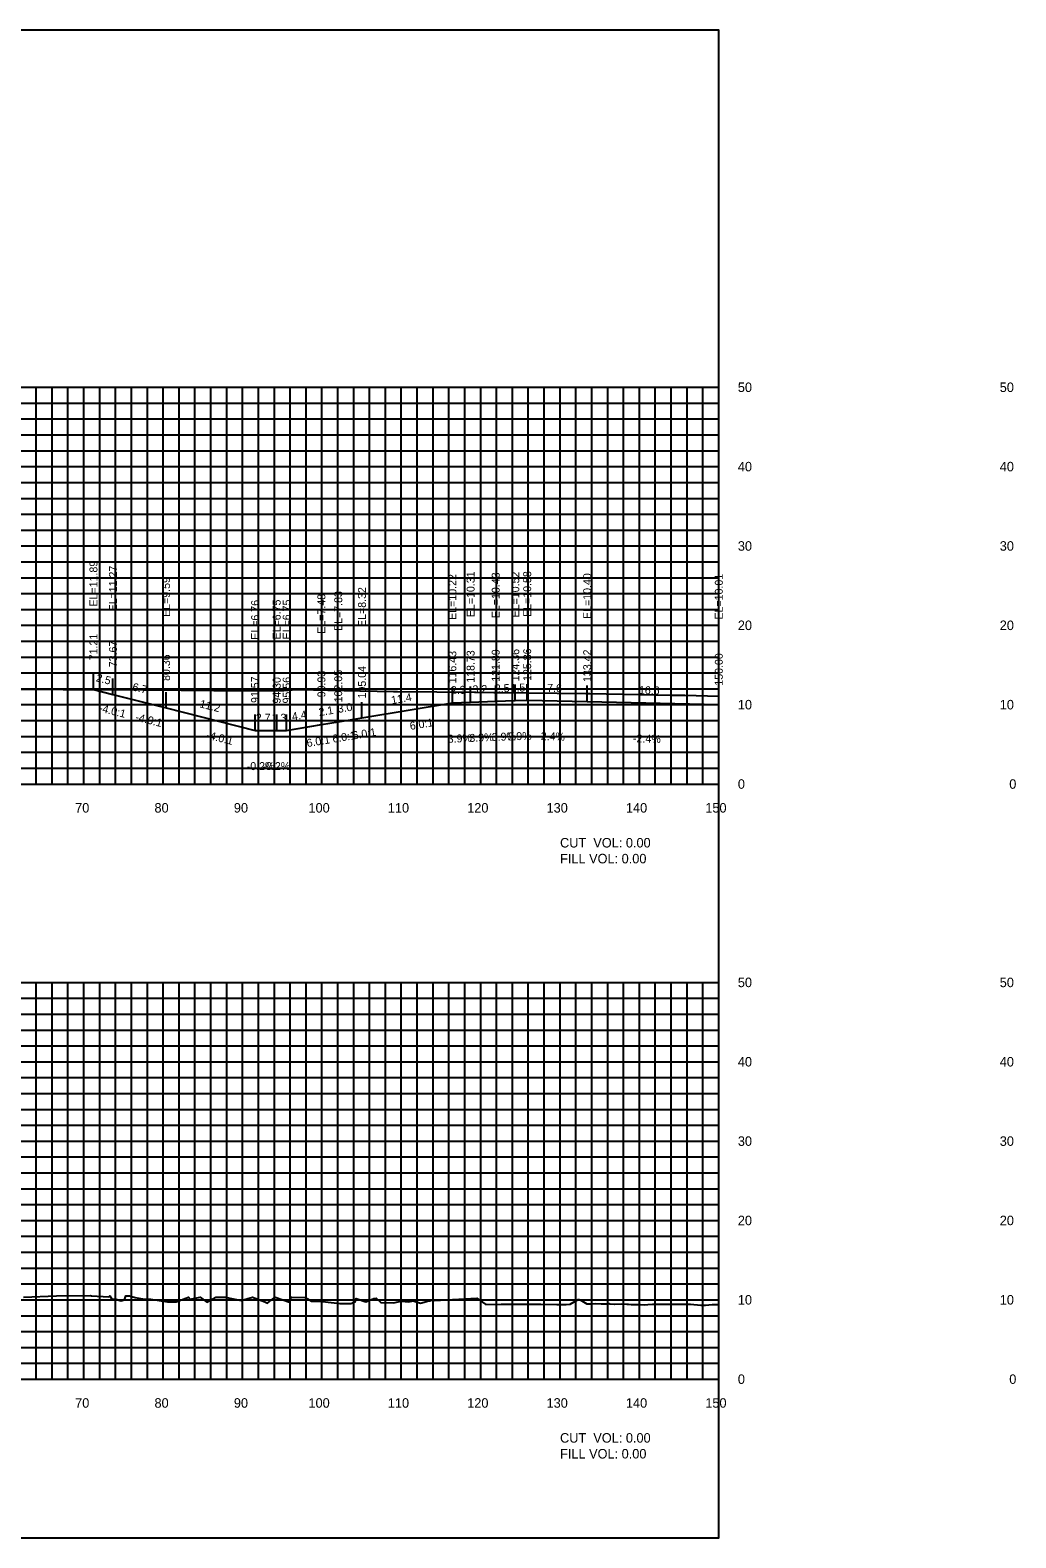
# Model space of a CAD drawing. Extents: x 1800880 to 1818864, y 245271 to 250560.
# Drawn here: x 1809596.1 to 1809720.2, y 250355.3 to 250545.3 of the extents above; entities that cross this region are included whole.
import ezdxf

# ---------------------------------------------------------------- set-up
doc = ezdxf.new("R2010")
doc.units = 0
for name, color, linetype in [('33', 7, 'Continuous'), ('ANNO-TXT', 7, 'Continuous'), ('CL-CNST', 7, 'Continuous'), ('DESIGN - DRAINAGE - Bridges', 7, 'Continuous'), ('DRAINAGETXT', 7, 'Continuous'), ('Level 37', 7, 'Continuous'), ('Level 46', 7, 'Continuous'), ('Level 62', 7, 'Continuous'), ('SHT-BDR', 7, 'Continuous')]:
    doc.layers.add(name, color=color, linetype=linetype)

msp = doc.modelspace()

# ---------------------------------------------------------------- linework, layer by layer
at = {"layer": 'CL-CNST'}
for points in [[(1809586.43, 250462.24), (1809596.98, 250462.28), (1809597.41, 250462.28), (1809597.45, 250462.28), (1809600.2, 250462.23), (1809600.51, 250462.23), (1809601.5, 250462.22), (1809610.43, 250462.17), (1809610.55, 250462.17), (1809610.91, 250462.17), (1809619.21, 250462.1), (1809627.5, 250462.09), (1809627.83, 250462.09), (1809628, 250462.09), (1809629.61, 250462.22), (1809629.95, 250462.22), (1809633.58, 250462.15), (1809641.83, 250461.98), (1809641.92, 250461.98), (1809642.34, 250461.98), (1809652.24, 250461.88), (1809654.48, 250461.84), (1809654.52, 250461.84), (1809654.65, 250461.84), (1809654.71, 250461.84), (1809655.26, 250461.84), (1809666.07, 250461.71), (1809666.19, 250461.71), (1809666.57, 250461.71), (1809676.95, 250461.53), (1809678.01, 250461.51), (1809678.49, 250461.51), (1809678.54, 250461.51), (1809682.82, 250461.39)], [(1809595.22, 250385.64), (1809599.38, 250385.8), (1809603.64, 250385.85), (1809603.78, 250385.82), (1809605.95, 250385.7), (1809606.1, 250385.83), (1809606.35, 250385.4), (1809606.78, 250385.45), (1809607.48, 250385.18), (1809607.93, 250385.33), (1809608.09, 250385.84), (1809608.56, 250385.8), (1809609.29, 250385.61), (1809610.21, 250385.43), (1809611.26, 250385.4), (1809613.37, 250385.08), (1809614.43, 250385.08), (1809616.01, 250385.66), (1809616.23, 250385.39), (1809617.48, 250385.66), (1809618.3, 250385.04), (1809619.45, 250385.66), (1809620.64, 250385.66), (1809622.66, 250385.24), (1809624.06, 250385.66), (1809625.61, 250385.06), (1809625.97, 250384.91), (1809626.25, 250385.15), (1809626.93, 250385.65), (1809628.71, 250385.03), (1809628.94, 250385.66), (1809629.02, 250385.66), (1809630.71, 250385.61), (1809631.51, 250385.14), (1809632.9, 250385.11), (1809635.06, 250384.85), (1809635.7, 250384.84), (1809636.44, 250384.85), (1809636.99, 250385.07), (1809637.14, 250385.5), (1809638.33, 250385.05), (1809639.37, 250385.5), (1809639.64, 250385.51), (1809640.22, 250384.99), (1809641.82, 250384.95), (1809642.78, 250385.16), (1809643.76, 250385.06), (1809644.32, 250385.21), (1809645.22, 250384.91), (1809646.29, 250385.18), (1809646.43, 250385.21), (1809646.56, 250385.27), (1809646.6, 250385.26), (1809646.65, 250385.26), (1809647.01, 250385.24), (1809652.35, 250385.52), (1809653.48, 250384.74), (1809655.38, 250384.76), (1809658.68, 250384.77), (1809658.95, 250384.76), (1809659.15, 250384.76), (1809659.44, 250384.76), (1809659.71, 250384.77), (1809660.03, 250384.76), (1809660.4, 250384.78), (1809662.43, 250384.74), (1809662.79, 250384.73), (1809663.15, 250384.74), (1809663.57, 250384.74), (1809664.1, 250384.76), (1809665.11, 250385.36), (1809665.21, 250385.36), (1809665.37, 250385.33), (1809666.21, 250384.8), (1809666.91, 250384.83), (1809667.34, 250384.84), (1809668.02, 250384.83), (1809668.82, 250384.83), (1809668.85, 250384.86), (1809669, 250384.84), (1809669.1, 250384.82), (1809669.65, 250384.78), (1809669.69, 250384.78), (1809670.51, 250384.81), (1809671.25, 250384.75), (1809671.45, 250384.75), (1809671.76, 250384.72), (1809672.43, 250384.73), (1809672.97, 250384.71), (1809673.44, 250384.7), (1809673.87, 250384.74), (1809674.47, 250384.77), (1809674.99, 250384.78), (1809675.55, 250384.76), (1809676.07, 250384.75), (1809676.75, 250384.75), (1809677.23, 250384.75), (1809677.52, 250384.75), (1809677.67, 250384.76), (1809678.52, 250384.77), (1809678.91, 250384.78), (1809679.02, 250384.76), (1809679.27, 250384.77), (1809680.54, 250384.64), (1809680.78, 250384.64), (1809681.14, 250384.65), (1809681.98, 250384.74), (1809682.82, 250384.74)]]:
    msp.add_lwpolyline(points, dxfattribs=at)
at = {"layer": 'DESIGN - DRAINAGE - Bridges'}
for p, q in [((1809682.82, 250450.32), (1809682.82, 250500.32)), ((1809682.88, 250500.32), (1809682.82, 250500.32)), ((1809682.88, 250490.32), (1809682.82, 250490.32)), ((1809682.88, 250480.32), (1809682.82, 250480.32)), ((1809682.88, 250470.32), (1809682.82, 250470.32)), ((1809682.88, 250460.32), (1809682.82, 250460.32)), ((1809382.82, 250450.32), (1809682.82, 250450.32)), ((1809602.82, 250450.26), (1809602.82, 250450.32)), ((1809612.82, 250450.26), (1809612.82, 250450.32)), ((1809622.82, 250450.26), (1809622.82, 250450.32)), ((1809632.82, 250450.26), (1809632.82, 250450.32)), ((1809642.82, 250450.26), (1809642.82, 250450.32)), ((1809652.82, 250450.26), (1809652.82, 250450.32)), ((1809662.82, 250450.26), (1809662.82, 250450.32)), ((1809672.82, 250450.26), (1809672.82, 250450.32)), ((1809682.82, 250450.26), (1809682.82, 250450.32)), ((1809682.88, 250450.32), (1809682.82, 250450.32)), ((1809682.82, 250375.32), (1809682.82, 250425.32)), ((1809682.88, 250425.32), (1809682.82, 250425.32)), ((1809682.88, 250415.32), (1809682.82, 250415.32)), ((1809682.88, 250405.32), (1809682.82, 250405.32)), ((1809682.88, 250395.32), (1809682.82, 250395.32)), ((1809682.88, 250385.32), (1809682.82, 250385.32)), ((1809382.82, 250375.32), (1809682.82, 250375.32)), ((1809602.82, 250375.26), (1809602.82, 250375.32)), ((1809612.82, 250375.26), (1809612.82, 250375.32)), ((1809622.82, 250375.26), (1809622.82, 250375.32)), ((1809632.82, 250375.26), (1809632.82, 250375.32)), ((1809642.82, 250375.26), (1809642.82, 250375.32)), ((1809652.82, 250375.26), (1809652.82, 250375.32)), ((1809662.82, 250375.26), (1809662.82, 250375.32)), ((1809672.82, 250375.26), (1809672.82, 250375.32)), ((1809682.82, 250375.26), (1809682.82, 250375.32)), ((1809682.88, 250375.32), (1809682.82, 250375.32))]:
    msp.add_line(p, q, dxfattribs=at)
at = {"layer": 'Level 37'}
for p, q in [((1809604.03, 250462.21), (1809604.03, 250464.21)), ((1809606.49, 250461.6), (1809606.49, 250463.6)), ((1809613.18, 250459.91), (1809613.18, 250461.91)), ((1809649.25, 250460.54), (1809649.25, 250462.54)), ((1809651.55, 250460.63), (1809651.55, 250462.63)), ((1809654.71, 250460.75), (1809654.71, 250462.75)), ((1809657.18, 250460.85), (1809657.18, 250462.85)), ((1809658.68, 250460.9), (1809658.68, 250462.9)), ((1809666.24, 250460.72), (1809666.24, 250462.72)), ((1809682.82, 250460.33), (1809682.82, 250462.33)), ((1809634.87, 250458.15), (1809634.87, 250460.15)), ((1809637.86, 250458.64), (1809637.86, 250460.64)), ((1809624.39, 250457.08), (1809624.39, 250459.08)), ((1809627.12, 250457.08), (1809627.12, 250459.08)), ((1809628.37, 250457.07), (1809628.37, 250459.07)), ((1809632.75, 250457.8), (1809632.75, 250459.8))]:
    msp.add_line(p, q, dxfattribs=at)
msp.add_lwpolyline([(1809382.82, 250355.32), (1809682.82, 250355.32), (1809682.82, 250545.32), (1809382.82, 250545.32)], close=True, dxfattribs=at)
at = {"layer": 'Level 46'}
for p, q in [((1809382.82, 250500.32), (1809682.82, 250500.32)), ((1809596.82, 250450.32), (1809596.82, 250500.32)), ((1809598.82, 250450.32), (1809598.82, 250500.32)), ((1809600.82, 250450.32), (1809600.82, 250500.32)), ((1809602.82, 250450.32), (1809602.82, 250500.32)), ((1809604.82, 250450.32), (1809604.82, 250500.32)), ((1809606.82, 250450.32), (1809606.82, 250500.32)), ((1809608.82, 250450.32), (1809608.82, 250500.32)), ((1809610.82, 250450.32), (1809610.82, 250500.32)), ((1809612.82, 250450.32), (1809612.82, 250500.32)), ((1809614.82, 250450.32), (1809614.82, 250500.32)), ((1809616.82, 250450.32), (1809616.82, 250500.32)), ((1809618.82, 250450.32), (1809618.82, 250500.32)), ((1809620.82, 250450.32), (1809620.82, 250500.32)), ((1809622.82, 250450.32), (1809622.82, 250500.32)), ((1809624.82, 250450.32), (1809624.82, 250500.32)), ((1809626.82, 250450.32), (1809626.82, 250500.32)), ((1809628.82, 250450.32), (1809628.82, 250500.32)), ((1809630.82, 250450.32), (1809630.82, 250500.32)), ((1809632.82, 250450.32), (1809632.82, 250500.32)), ((1809634.82, 250450.32), (1809634.82, 250500.32)), ((1809636.82, 250450.32), (1809636.82, 250500.32)), ((1809638.82, 250450.32), (1809638.82, 250500.32)), ((1809640.82, 250450.32), (1809640.82, 250500.32)), ((1809642.82, 250450.32), (1809642.82, 250500.32)), ((1809644.82, 250450.32), (1809644.82, 250500.32)), ((1809646.82, 250450.32), (1809646.82, 250500.32)), ((1809648.82, 250450.32), (1809648.82, 250500.32)), ((1809650.82, 250450.32), (1809650.82, 250500.32)), ((1809652.82, 250450.32), (1809652.82, 250500.32)), ((1809654.82, 250450.32), (1809654.82, 250500.32)), ((1809656.82, 250450.32), (1809656.82, 250500.32)), ((1809658.82, 250450.32), (1809658.82, 250500.32)), ((1809660.82, 250450.32), (1809660.82, 250500.32)), ((1809662.82, 250450.32), (1809662.82, 250500.32)), ((1809664.82, 250450.32), (1809664.82, 250500.32)), ((1809666.82, 250450.32), (1809666.82, 250500.32)), ((1809668.82, 250450.32), (1809668.82, 250500.32)), ((1809670.82, 250450.32), (1809670.82, 250500.32)), ((1809672.82, 250450.32), (1809672.82, 250500.32)), ((1809674.82, 250450.32), (1809674.82, 250500.32)), ((1809676.82, 250450.32), (1809676.82, 250500.32)), ((1809678.82, 250450.32), (1809678.82, 250500.32)), ((1809680.82, 250450.32), (1809680.82, 250500.32)), ((1809682.82, 250450.32), (1809682.82, 250500.32)), ((1809382.82, 250498.32), (1809682.82, 250498.32)), ((1809382.82, 250496.32), (1809682.82, 250496.32)), ((1809382.82, 250494.32), (1809682.82, 250494.32)), ((1809382.82, 250492.32), (1809682.82, 250492.32)), ((1809382.82, 250490.32), (1809682.82, 250490.32)), ((1809382.82, 250488.32), (1809682.82, 250488.32)), ((1809382.82, 250486.32), (1809682.82, 250486.32)), ((1809382.82, 250484.32), (1809682.82, 250484.32)), ((1809382.82, 250482.32), (1809682.82, 250482.32)), ((1809382.82, 250480.32), (1809682.82, 250480.32)), ((1809382.82, 250478.32), (1809682.82, 250478.32)), ((1809382.82, 250476.32), (1809682.82, 250476.32)), ((1809382.82, 250474.32), (1809682.82, 250474.32)), ((1809382.82, 250472.32), (1809682.82, 250472.32)), ((1809382.82, 250470.32), (1809682.82, 250470.32)), ((1809382.82, 250468.32), (1809682.82, 250468.32)), ((1809382.82, 250466.32), (1809682.82, 250466.32)), ((1809382.82, 250464.32), (1809682.82, 250464.32)), ((1809382.82, 250462.32), (1809682.82, 250462.32)), ((1809382.82, 250460.32), (1809682.82, 250460.32)), ((1809382.82, 250458.32), (1809682.82, 250458.32)), ((1809382.82, 250456.32), (1809682.82, 250456.32)), ((1809382.82, 250454.32), (1809682.82, 250454.32)), ((1809382.82, 250452.32), (1809682.82, 250452.32)), ((1809382.82, 250450.32), (1809682.82, 250450.32)), ((1809382.82, 250425.32), (1809682.82, 250425.32)), ((1809596.82, 250375.32), (1809596.82, 250425.32)), ((1809598.82, 250375.32), (1809598.82, 250425.32)), ((1809600.82, 250375.32), (1809600.82, 250425.32)), ((1809602.82, 250375.32), (1809602.82, 250425.32)), ((1809604.82, 250375.32), (1809604.82, 250425.32)), ((1809606.82, 250375.32), (1809606.82, 250425.32)), ((1809608.82, 250375.32), (1809608.82, 250425.32)), ((1809610.82, 250375.32), (1809610.82, 250425.32)), ((1809612.82, 250375.32), (1809612.82, 250425.32)), ((1809614.82, 250375.32), (1809614.82, 250425.32)), ((1809616.82, 250375.32), (1809616.82, 250425.32)), ((1809618.82, 250375.32), (1809618.82, 250425.32)), ((1809620.82, 250375.32), (1809620.82, 250425.32)), ((1809622.82, 250375.32), (1809622.82, 250425.32)), ((1809624.82, 250375.32), (1809624.82, 250425.32)), ((1809626.82, 250375.32), (1809626.82, 250425.32)), ((1809628.82, 250375.32), (1809628.82, 250425.32)), ((1809630.82, 250375.32), (1809630.82, 250425.32)), ((1809632.82, 250375.32), (1809632.82, 250425.32)), ((1809634.82, 250375.32), (1809634.82, 250425.32)), ((1809636.82, 250375.32), (1809636.82, 250425.32)), ((1809638.82, 250375.32), (1809638.82, 250425.32)), ((1809640.82, 250375.32), (1809640.82, 250425.32)), ((1809642.82, 250375.32), (1809642.82, 250425.32)), ((1809644.82, 250375.32), (1809644.82, 250425.32)), ((1809646.82, 250375.32), (1809646.82, 250425.32)), ((1809648.82, 250375.32), (1809648.82, 250425.32)), ((1809650.82, 250375.32), (1809650.82, 250425.32)), ((1809652.82, 250375.32), (1809652.82, 250425.32)), ((1809654.82, 250375.32), (1809654.82, 250425.32)), ((1809656.82, 250375.32), (1809656.82, 250425.32)), ((1809658.82, 250375.32), (1809658.82, 250425.32)), ((1809660.82, 250375.32), (1809660.82, 250425.32)), ((1809662.82, 250375.32), (1809662.82, 250425.32)), ((1809664.82, 250375.32), (1809664.82, 250425.32)), ((1809666.82, 250375.32), (1809666.82, 250425.32)), ((1809668.82, 250375.32), (1809668.82, 250425.32)), ((1809670.82, 250375.32), (1809670.82, 250425.32)), ((1809672.82, 250375.32), (1809672.82, 250425.32)), ((1809674.82, 250375.32), (1809674.82, 250425.32)), ((1809676.82, 250375.32), (1809676.82, 250425.32)), ((1809678.82, 250375.32), (1809678.82, 250425.32)), ((1809680.82, 250375.32), (1809680.82, 250425.32)), ((1809682.82, 250375.32), (1809682.82, 250425.32)), ((1809382.82, 250423.32), (1809682.82, 250423.32)), ((1809382.82, 250421.32), (1809682.82, 250421.32)), ((1809382.82, 250419.32), (1809682.82, 250419.32)), ((1809382.82, 250417.32), (1809682.82, 250417.32)), ((1809382.82, 250415.32), (1809682.82, 250415.32)), ((1809382.82, 250413.32), (1809682.82, 250413.32)), ((1809382.82, 250411.32), (1809682.82, 250411.32)), ((1809382.82, 250409.32), (1809682.82, 250409.32)), ((1809382.82, 250407.32), (1809682.82, 250407.32)), ((1809382.82, 250405.32), (1809682.82, 250405.32)), ((1809382.82, 250403.32), (1809682.82, 250403.32)), ((1809382.82, 250401.32), (1809682.82, 250401.32)), ((1809382.82, 250399.32), (1809682.82, 250399.32)), ((1809382.82, 250397.32), (1809682.82, 250397.32)), ((1809382.82, 250395.32), (1809682.82, 250395.32)), ((1809382.82, 250393.32), (1809682.82, 250393.32)), ((1809382.82, 250391.32), (1809682.82, 250391.32)), ((1809382.82, 250389.32), (1809682.82, 250389.32)), ((1809382.82, 250387.32), (1809682.82, 250387.32)), ((1809382.82, 250385.32), (1809682.82, 250385.32)), ((1809382.82, 250383.32), (1809682.82, 250383.32)), ((1809382.82, 250381.32), (1809682.82, 250381.32)), ((1809382.82, 250379.32), (1809682.82, 250379.32)), ((1809382.82, 250377.32), (1809682.82, 250377.32)), ((1809382.82, 250375.32), (1809682.82, 250375.32))]:
    msp.add_line(p, q, dxfattribs=at)
at = {"layer": 'Level 62'}
msp.add_lwpolyline([(1809604.03, 250462.21), (1809606.49, 250461.6), (1809613.18, 250459.91), (1809624.39, 250457.08), (1809627.12, 250457.08), (1809628.37, 250457.07), (1809632.75, 250457.8), (1809634.87, 250458.15), (1809637.86, 250458.64), (1809649.25, 250460.54), (1809651.55, 250460.63), (1809654.71, 250460.75), (1809657.18, 250460.85), (1809658.68, 250460.9), (1809666.24, 250460.72), (1809682.82, 250460.33)], dxfattribs=at)

# ---------------------------------------------------------------- texts
for s, p in [('70', (1809601.72, 250446.72)), ('80', (1809611.72, 250446.72)), ('90', (1809621.72, 250446.72)), ('100', (1809631.12, 250446.72)), ('110', (1809641.12, 250446.72)), ('120', (1809651.12, 250446.72)), ('130', (1809661.12, 250446.72)), ('140', (1809671.12, 250446.72)), ('150', (1809681.12, 250446.72)), ('70', (1809601.72, 250371.72)), ('80', (1809611.72, 250371.72)), ('90', (1809621.72, 250371.72)), ('100', (1809631.12, 250371.72)), ('110', (1809641.12, 250371.72)), ('120', (1809651.12, 250371.72)), ('130', (1809661.12, 250371.72)), ('140', (1809671.12, 250371.72)), ('150', (1809681.12, 250371.72))]:
    msp.add_text(s, height=1.2).set_placement(p)
at = {"layer": '33'}
for s, p in [('50', (1809685.22, 250499.72)), ('50', (1809718.22, 250499.72)), ('40', (1809685.22, 250489.72)), ('40', (1809718.22, 250489.72)), ('30', (1809685.22, 250479.72)), ('30', (1809718.22, 250479.72)), ('20', (1809685.22, 250469.72)), ('20', (1809718.22, 250469.72)), ('10', (1809685.22, 250459.72)), ('10', (1809718.22, 250459.72)), ('0', (1809685.22, 250449.72)), ('0', (1809719.42, 250449.72)), ('50', (1809685.22, 250424.72)), ('50', (1809718.22, 250424.72)), ('40', (1809685.22, 250414.72)), ('40', (1809718.22, 250414.72)), ('30', (1809685.22, 250404.72)), ('30', (1809718.22, 250404.72)), ('20', (1809685.22, 250394.72)), ('20', (1809718.22, 250394.72)), ('10', (1809685.22, 250384.72)), ('10', (1809718.22, 250384.72)), ('0', (1809685.22, 250374.72)), ('0', (1809719.42, 250374.72))]:
    msp.add_text(s, height=1.2, dxfattribs=at).set_placement(p)
at = {"layer": 'ANNO-TXT'}
for s, rotation, p in [('2.5', 345.8983, (1809604.28, 250463.28)), ('6.7', 345.8983, (1809608.86, 250462.13)), ('2.3', 2.2148, (1809649.08, 250461.63)), ('3.2', 2.2148, (1809651.81, 250461.74)), ('2.5', 2.2148, (1809654.62, 250461.85)), ('1.5', 2.2148, (1809656.6, 250461.92)), ('7.6', 358.6374, (1809661.18, 250461.94)), ('16.6', 358.6374, (1809672.75, 250461.67)), ('11.2', 345.8142, (1809617.33, 250460)), ('2.1', 9.4056, (1809632.49, 250458.87)), ('3.0', 9.4056, (1809634.88, 250459.27)), ('11.4', 9.4408, (1809641.62, 250460.38)), ('2.7', 359.9014, (1809624.48, 250458.18)), ('1.3', 359.9014, (1809626.47, 250458.18)), ('4.4', 9.4056, (1809629.12, 250458.31)), ('3.9%', 2.2148, (1809648.68, 250455.51)), ('3.9%', 2.2148, (1809651.41, 250455.62)), ('3.9%', 2.2148, (1809654.23, 250455.73)), ('3.9%', 2.2148, (1809656.21, 250455.8)), ('-2.4%', 358.6374, (1809659.93, 250455.87)), ('-2.4%', 358.6374, (1809672, 250455.58)), ('-0.2%', 359.9014, (1809623.34, 250452.08)), ('-0.2%', 359.9014, (1809625.33, 250452.08))]:
    msp.add_text(s, height=1, rotation=rotation, dxfattribs=at).set_placement(p)
at = {"layer": 'DRAINAGETXT'}
for s, p in [('CUT  VOL: 0.00', (1809662.82, 250442.32)), ('FILL VOL: 0.00', (1809662.82, 250440.32)), ('CUT  VOL: 0.00', (1809662.82, 250367.32)), ('FILL VOL: 0.00', (1809662.82, 250365.32))]:
    msp.add_text(s, height=1.2, dxfattribs=at).set_placement(p)
at = {"layer": 'Level 37'}
for s, rotation, p in [('-4.0:1', 345.8983, (1809604.65, 250459.48)), ('-4.0:1', 345.8983, (1809609.23, 250458.33)), ('6.0:1', 9.4408, (1809643.97, 250457.13)), ('-4.0:1', 345.8142, (1809618.17, 250456.07)), ('6.0:1', 9.4056, (1809630.97, 250454.97)), ('6.0:1', 9.4056, (1809634.22, 250455.51)), ('6.0:1', 9.4056, (1809636.77, 250455.93))]:
    msp.add_text(s, height=1, rotation=rotation, dxfattribs=at).set_placement(p)
at = {"layer": 'SHT-BDR'}
for s, p in [('EL=11.89', (1809604.53, 250472.69)), ('EL=11.27', (1809606.99, 250472.07)), ('EL=10.31', (1809652.05, 250471.35)), ('EL=10.52', (1809657.68, 250471.32)), ('EL=10.58', (1809659.18, 250471.38)), ('EL=9.59', (1809613.68, 250471.38)), ('EL=10.22', (1809649.75, 250471.01)), ('EL=10.43', (1809655.21, 250471.22)), ('EL=10.40', (1809666.74, 250471.12)), ('EL=10.01', (1809683.32, 250471.05)), ('EL=6.76', (1809624.89, 250468.5)), ('EL=6.75', (1809627.62, 250468.54)), ('EL=6.75', (1809628.87, 250468.54)), ('EL=7.48', (1809633.25, 250469.26)), ('EL=7.83', (1809635.37, 250469.61)), ('EL=8.32', (1809638.36, 250470.11)), ('71.21', (1809604.53, 250465.91)), ('73.67', (1809606.99, 250465.04)), ('80.36', (1809613.68, 250463.31)), ('116.43', (1809649.75, 250463)), ('118.73', (1809652.05, 250463.08)), ('121.89', (1809655.21, 250463.21)), ('124.36', (1809657.68, 250463.25)), ('125.86', (1809659.18, 250463.31)), ('133.42', (1809666.74, 250463.18)), ('150.00', (1809683.32, 250462.71)), ('91.57', (1809624.89, 250460.53)), ('94.30', (1809627.62, 250460.45)), ('95.56', (1809628.87, 250460.47)), ('99.93', (1809633.25, 250461.25)), ('102.05', (1809635.37, 250460.61)), ('105.04', (1809638.36, 250461.1))]:
    msp.add_text(s, height=1, rotation=90, dxfattribs=at).set_placement(p)

doc.saveas('drawing.dxf')
